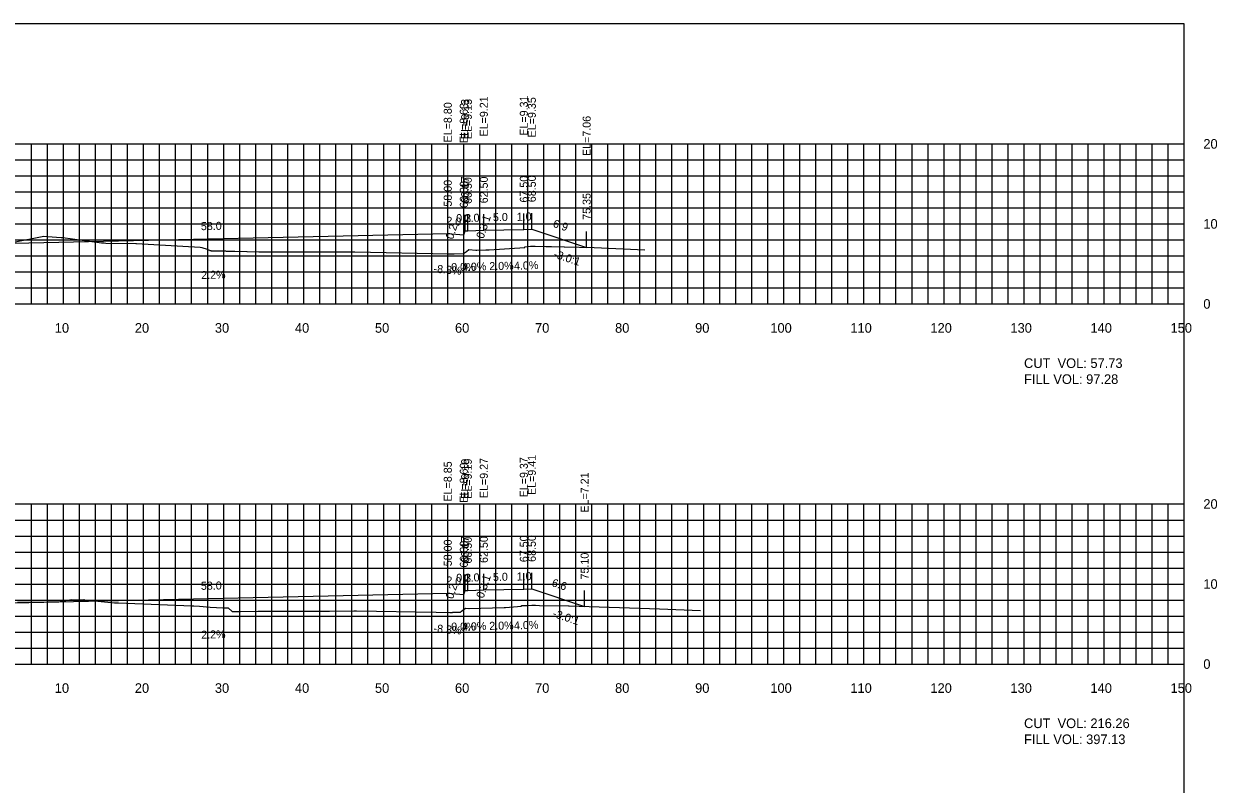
# Model space of a CAD drawing. Extents: x 1797419 to 1809236, y 248759 to 251512.
# Drawn here: x 1806376 to 1806525.1, y 250512.3 to 250607.3 of the extents above; entities that cross this region are included whole.
import ezdxf

# ---------------------------------------------------------------- set-up
doc = ezdxf.new("R2010")
doc.units = 0
for name, color, linetype in [('10', 7, 'Continuous'), ('3', 7, 'Continuous'), ('31', 7, 'Continuous'), ('4', 7, 'Continuous'), ('60', 7, 'Continuous'), ('ANNO-TXT', 7, 'Continuous'), ('CL-CNST', 7, 'Continuous'), ('Level 62', 7, 'Continuous'), ('M-ROADS', 7, 'Continuous')]:
    doc.layers.add(name, color=color, linetype=linetype)

msp = doc.modelspace()

# ---------------------------------------------------------------- linework, layer by layer
for p, q in [((1806429, 250581.05), (1806429, 250583.05)), ((1806431, 250580.88), (1806431, 250582.88)), ((1806431.17, 250581.38), (1806431.17, 250583.38)), ((1806431.5, 250581.38), (1806431.5, 250583.38)), ((1806433.5, 250581.46), (1806433.5, 250583.46)), ((1806438.5, 250581.56), (1806438.5, 250583.56)), ((1806439.5, 250581.6), (1806439.5, 250583.6)), ((1806446.35, 250579.32), (1806446.35, 250581.32)), ((1806429, 250536.11), (1806429, 250538.11)), ((1806431.17, 250536.44), (1806431.17, 250538.44)), ((1806431.5, 250536.44), (1806431.5, 250538.44)), ((1806433.5, 250536.52), (1806433.5, 250538.52)), ((1806438.5, 250536.62), (1806438.5, 250538.62)), ((1806439.5, 250536.66), (1806439.5, 250538.66)), ((1806431, 250535.94), (1806431, 250537.94)), ((1806446.1, 250534.46), (1806446.1, 250536.46))]:
    msp.add_line(p, q)
msp.add_lwpolyline([(1806221, 250417.26), (1806521, 250417.26), (1806521, 250607.26), (1806221, 250607.26)], close=True)
at = {"layer": '60'}
for p, q in [((1806521, 250572.26), (1806521, 250592.26)), ((1806521.06, 250592.26), (1806521, 250592.26)), ((1806521.06, 250582.26), (1806521, 250582.26)), ((1806221, 250572.26), (1806521, 250572.26)), ((1806381, 250572.2), (1806381, 250572.26)), ((1806391, 250572.2), (1806391, 250572.26)), ((1806401, 250572.2), (1806401, 250572.26)), ((1806411, 250572.2), (1806411, 250572.26)), ((1806421, 250572.2), (1806421, 250572.26)), ((1806431, 250572.2), (1806431, 250572.26)), ((1806441, 250572.2), (1806441, 250572.26)), ((1806451, 250572.2), (1806451, 250572.26)), ((1806461, 250572.2), (1806461, 250572.26)), ((1806471, 250572.2), (1806471, 250572.26)), ((1806481, 250572.2), (1806481, 250572.26)), ((1806491, 250572.2), (1806491, 250572.26)), ((1806501, 250572.2), (1806501, 250572.26)), ((1806511, 250572.2), (1806511, 250572.26)), ((1806521, 250572.2), (1806521, 250572.26)), ((1806521.06, 250572.26), (1806521, 250572.26)), ((1806521, 250527.26), (1806521, 250547.26)), ((1806521.06, 250547.26), (1806521, 250547.26)), ((1806521.06, 250537.26), (1806521, 250537.26)), ((1806221, 250527.26), (1806521, 250527.26)), ((1806381, 250527.2), (1806381, 250527.26)), ((1806391, 250527.2), (1806391, 250527.26)), ((1806401, 250527.2), (1806401, 250527.26)), ((1806411, 250527.2), (1806411, 250527.26)), ((1806421, 250527.2), (1806421, 250527.26)), ((1806431, 250527.2), (1806431, 250527.26)), ((1806441, 250527.2), (1806441, 250527.26)), ((1806451, 250527.2), (1806451, 250527.26)), ((1806461, 250527.2), (1806461, 250527.26)), ((1806471, 250527.2), (1806471, 250527.26)), ((1806481, 250527.2), (1806481, 250527.26)), ((1806491, 250527.2), (1806491, 250527.26)), ((1806501, 250527.2), (1806501, 250527.26)), ((1806511, 250527.2), (1806511, 250527.26)), ((1806521, 250527.2), (1806521, 250527.26)), ((1806521.06, 250527.26), (1806521, 250527.26))]:
    msp.add_line(p, q, dxfattribs=at)
at = {"layer": 'CL-CNST'}
for points in [[(1806285.59, 250580.43), (1806290.5, 250578.79), (1806291.5, 250578.75), (1806296.5, 250578.65), (1806298.5, 250578.57), (1806298.83, 250578.57), (1806299, 250578.07), (1806301, 250578.23), (1806371, 250579.77), (1806429, 250581.05), (1806431, 250580.88), (1806431.17, 250581.38), (1806431.5, 250581.38), (1806433.5, 250581.46), (1806438.5, 250581.56), (1806439.5, 250581.6), (1806446.35, 250579.32)], [(1806285.32, 250535.57), (1806290.5, 250533.85), (1806291.5, 250533.81), (1806296.5, 250533.71), (1806298.5, 250533.63), (1806298.83, 250533.63), (1806299, 250533.13), (1806301, 250533.29), (1806371, 250534.83), (1806429, 250536.11), (1806431, 250535.94), (1806431.17, 250536.44), (1806431.5, 250536.44), (1806433.5, 250536.52), (1806438.5, 250536.62), (1806439.5, 250536.66), (1806446.1, 250534.46)]]:
    msp.add_lwpolyline(points, dxfattribs=at)
at = {"layer": 'Level 62'}
for p, q in [((1806221, 250592.26), (1806521, 250592.26)), ((1806377, 250572.26), (1806377, 250592.26)), ((1806379, 250572.26), (1806379, 250592.26)), ((1806381, 250572.26), (1806381, 250592.26)), ((1806383, 250572.26), (1806383, 250592.26)), ((1806385, 250572.26), (1806385, 250592.26)), ((1806387, 250572.26), (1806387, 250592.26)), ((1806389, 250572.26), (1806389, 250592.26)), ((1806391, 250572.26), (1806391, 250592.26)), ((1806393, 250572.26), (1806393, 250592.26)), ((1806395, 250572.26), (1806395, 250592.26)), ((1806397, 250572.26), (1806397, 250592.26)), ((1806399, 250572.26), (1806399, 250592.26)), ((1806401, 250572.26), (1806401, 250592.26)), ((1806403, 250572.26), (1806403, 250592.26)), ((1806405, 250572.26), (1806405, 250592.26)), ((1806407, 250572.26), (1806407, 250592.26)), ((1806409, 250572.26), (1806409, 250592.26)), ((1806411, 250572.26), (1806411, 250592.26)), ((1806413, 250572.26), (1806413, 250592.26)), ((1806415, 250572.26), (1806415, 250592.26)), ((1806417, 250572.26), (1806417, 250592.26)), ((1806419, 250572.26), (1806419, 250592.26)), ((1806421, 250572.26), (1806421, 250592.26)), ((1806423, 250572.26), (1806423, 250592.26)), ((1806425, 250572.26), (1806425, 250592.26)), ((1806427, 250572.26), (1806427, 250592.26)), ((1806429, 250572.26), (1806429, 250592.26)), ((1806431, 250572.26), (1806431, 250592.26)), ((1806433, 250572.26), (1806433, 250592.26)), ((1806435, 250572.26), (1806435, 250592.26)), ((1806437, 250572.26), (1806437, 250592.26)), ((1806439, 250572.26), (1806439, 250592.26)), ((1806441, 250572.26), (1806441, 250592.26)), ((1806443, 250572.26), (1806443, 250592.26)), ((1806445, 250572.26), (1806445, 250592.26)), ((1806447, 250572.26), (1806447, 250592.26)), ((1806449, 250572.26), (1806449, 250592.26)), ((1806451, 250572.26), (1806451, 250592.26)), ((1806453, 250572.26), (1806453, 250592.26)), ((1806455, 250572.26), (1806455, 250592.26)), ((1806457, 250572.26), (1806457, 250592.26)), ((1806459, 250572.26), (1806459, 250592.26)), ((1806461, 250572.26), (1806461, 250592.26)), ((1806463, 250572.26), (1806463, 250592.26)), ((1806465, 250572.26), (1806465, 250592.26)), ((1806467, 250572.26), (1806467, 250592.26)), ((1806469, 250572.26), (1806469, 250592.26)), ((1806471, 250572.26), (1806471, 250592.26)), ((1806473, 250572.26), (1806473, 250592.26)), ((1806475, 250572.26), (1806475, 250592.26)), ((1806477, 250572.26), (1806477, 250592.26)), ((1806479, 250572.26), (1806479, 250592.26)), ((1806481, 250572.26), (1806481, 250592.26)), ((1806483, 250572.26), (1806483, 250592.26)), ((1806485, 250572.26), (1806485, 250592.26)), ((1806487, 250572.26), (1806487, 250592.26)), ((1806489, 250572.26), (1806489, 250592.26)), ((1806491, 250572.26), (1806491, 250592.26)), ((1806493, 250572.26), (1806493, 250592.26)), ((1806495, 250572.26), (1806495, 250592.26)), ((1806497, 250572.26), (1806497, 250592.26)), ((1806499, 250572.26), (1806499, 250592.26)), ((1806501, 250572.26), (1806501, 250592.26)), ((1806503, 250572.26), (1806503, 250592.26)), ((1806505, 250572.26), (1806505, 250592.26)), ((1806507, 250572.26), (1806507, 250592.26)), ((1806509, 250572.26), (1806509, 250592.26)), ((1806511, 250572.26), (1806511, 250592.26)), ((1806513, 250572.26), (1806513, 250592.26)), ((1806515, 250572.26), (1806515, 250592.26)), ((1806517, 250572.26), (1806517, 250592.26)), ((1806519, 250572.26), (1806519, 250592.26)), ((1806521, 250572.26), (1806521, 250592.26)), ((1806221, 250590.26), (1806521, 250590.26)), ((1806221, 250588.26), (1806521, 250588.26)), ((1806221, 250586.26), (1806521, 250586.26)), ((1806221, 250584.26), (1806521, 250584.26)), ((1806221, 250582.26), (1806521, 250582.26)), ((1806221, 250580.26), (1806521, 250580.26)), ((1806221, 250578.26), (1806521, 250578.26)), ((1806221, 250576.26), (1806521, 250576.26)), ((1806221, 250574.26), (1806521, 250574.26)), ((1806221, 250572.26), (1806521, 250572.26)), ((1806221, 250547.26), (1806521, 250547.26)), ((1806377, 250527.26), (1806377, 250547.26)), ((1806379, 250527.26), (1806379, 250547.26)), ((1806381, 250527.26), (1806381, 250547.26)), ((1806383, 250527.26), (1806383, 250547.26)), ((1806385, 250527.26), (1806385, 250547.26)), ((1806387, 250527.26), (1806387, 250547.26)), ((1806389, 250527.26), (1806389, 250547.26)), ((1806391, 250527.26), (1806391, 250547.26)), ((1806393, 250527.26), (1806393, 250547.26)), ((1806395, 250527.26), (1806395, 250547.26)), ((1806397, 250527.26), (1806397, 250547.26)), ((1806399, 250527.26), (1806399, 250547.26)), ((1806401, 250527.26), (1806401, 250547.26)), ((1806403, 250527.26), (1806403, 250547.26)), ((1806405, 250527.26), (1806405, 250547.26)), ((1806407, 250527.26), (1806407, 250547.26)), ((1806409, 250527.26), (1806409, 250547.26)), ((1806411, 250527.26), (1806411, 250547.26)), ((1806413, 250527.26), (1806413, 250547.26)), ((1806415, 250527.26), (1806415, 250547.26)), ((1806417, 250527.26), (1806417, 250547.26)), ((1806419, 250527.26), (1806419, 250547.26)), ((1806421, 250527.26), (1806421, 250547.26)), ((1806423, 250527.26), (1806423, 250547.26)), ((1806425, 250527.26), (1806425, 250547.26)), ((1806427, 250527.26), (1806427, 250547.26)), ((1806429, 250527.26), (1806429, 250547.26)), ((1806431, 250527.26), (1806431, 250547.26)), ((1806433, 250527.26), (1806433, 250547.26)), ((1806435, 250527.26), (1806435, 250547.26)), ((1806437, 250527.26), (1806437, 250547.26)), ((1806439, 250527.26), (1806439, 250547.26)), ((1806441, 250527.26), (1806441, 250547.26)), ((1806443, 250527.26), (1806443, 250547.26)), ((1806445, 250527.26), (1806445, 250547.26)), ((1806447, 250527.26), (1806447, 250547.26)), ((1806449, 250527.26), (1806449, 250547.26)), ((1806451, 250527.26), (1806451, 250547.26)), ((1806453, 250527.26), (1806453, 250547.26)), ((1806455, 250527.26), (1806455, 250547.26)), ((1806457, 250527.26), (1806457, 250547.26)), ((1806459, 250527.26), (1806459, 250547.26)), ((1806461, 250527.26), (1806461, 250547.26)), ((1806463, 250527.26), (1806463, 250547.26)), ((1806465, 250527.26), (1806465, 250547.26)), ((1806467, 250527.26), (1806467, 250547.26)), ((1806469, 250527.26), (1806469, 250547.26)), ((1806471, 250527.26), (1806471, 250547.26)), ((1806473, 250527.26), (1806473, 250547.26)), ((1806475, 250527.26), (1806475, 250547.26)), ((1806477, 250527.26), (1806477, 250547.26)), ((1806479, 250527.26), (1806479, 250547.26)), ((1806481, 250527.26), (1806481, 250547.26)), ((1806483, 250527.26), (1806483, 250547.26)), ((1806485, 250527.26), (1806485, 250547.26)), ((1806487, 250527.26), (1806487, 250547.26)), ((1806489, 250527.26), (1806489, 250547.26)), ((1806491, 250527.26), (1806491, 250547.26)), ((1806493, 250527.26), (1806493, 250547.26)), ((1806495, 250527.26), (1806495, 250547.26)), ((1806497, 250527.26), (1806497, 250547.26)), ((1806499, 250527.26), (1806499, 250547.26)), ((1806501, 250527.26), (1806501, 250547.26)), ((1806503, 250527.26), (1806503, 250547.26)), ((1806505, 250527.26), (1806505, 250547.26)), ((1806507, 250527.26), (1806507, 250547.26)), ((1806509, 250527.26), (1806509, 250547.26)), ((1806511, 250527.26), (1806511, 250547.26)), ((1806513, 250527.26), (1806513, 250547.26)), ((1806515, 250527.26), (1806515, 250547.26)), ((1806517, 250527.26), (1806517, 250547.26)), ((1806519, 250527.26), (1806519, 250547.26)), ((1806521, 250527.26), (1806521, 250547.26)), ((1806221, 250545.26), (1806521, 250545.26)), ((1806221, 250543.26), (1806521, 250543.26)), ((1806221, 250541.26), (1806521, 250541.26)), ((1806221, 250539.26), (1806521, 250539.26)), ((1806221, 250537.26), (1806521, 250537.26)), ((1806221, 250535.26), (1806521, 250535.26)), ((1806221, 250533.26), (1806521, 250533.26)), ((1806221, 250531.26), (1806521, 250531.26)), ((1806221, 250529.26), (1806521, 250529.26)), ((1806221, 250527.26), (1806521, 250527.26))]:
    msp.add_line(p, q, dxfattribs=at)
at = {"layer": 'M-ROADS'}
for points in [[(1806374.54, 250579.94), (1806378.51, 250580.71), (1806378.99, 250580.7), (1806380.71, 250580.58), (1806380.92, 250580.55), (1806385.75, 250579.88), (1806386.08, 250579.88), (1806386.27, 250579.87), (1806390.04, 250579.79), (1806390.1, 250579.79), (1806398.06, 250579.34), (1806398.26, 250579.29), (1806398.92, 250579.12), (1806398.96, 250579.1), (1806399.04, 250579.06), (1806399.12, 250579.03), (1806399.21, 250578.99), (1806399.28, 250578.95), (1806399.3, 250578.95), (1806399.39, 250578.92), (1806399.43, 250578.9), (1806400.34, 250578.89), (1806400.42, 250578.89), (1806400.52, 250578.89), (1806400.76, 250578.88), (1806400.78, 250578.88), (1806401.09, 250578.88), (1806401.21, 250578.88), (1806401.32, 250578.86), (1806401.57, 250578.86), (1806402.37, 250578.84), (1806402.41, 250578.84), (1806403.9, 250578.8), (1806403.92, 250578.8), (1806405.4, 250578.78), (1806407.95, 250578.76), (1806407.99, 250578.76), (1806410.02, 250578.76), (1806410.07, 250578.76), (1806414.91, 250578.77), (1806415.27, 250578.77), (1806415.83, 250578.77), (1806416.06, 250578.77), (1806417.4, 250578.76), (1806429.1, 250578.54), (1806429.4, 250578.54), (1806429.49, 250578.54), (1806429.52, 250578.54), (1806429.58, 250578.53), (1806429.66, 250578.52), (1806429.74, 250578.51), (1806429.8, 250578.53), (1806430.97, 250578.56), (1806431.32, 250578.82), (1806431.63, 250579.04), (1806432.49, 250578.97), (1806432.61, 250578.97), (1806433.75, 250579), (1806434.17, 250579.01), (1806438.63, 250579.31), (1806438.64, 250579.41), (1806439.35, 250579.48), (1806439.45, 250579.48), (1806439.63, 250579.48), (1806439.93, 250579.48), (1806441.25, 250579.44), (1806441.34, 250579.44), (1806441.94, 250579.43), (1806443.56, 250579.4), (1806443.58, 250579.4), (1806447.28, 250579.29), (1806453.62, 250579.01)], [(1806375.23, 250535.01), (1806378.98, 250535.02), (1806379.08, 250535.02), (1806379.36, 250535.02), (1806380.36, 250535.02), (1806381.95, 250535.32), (1806383.24, 250535.29), (1806383.54, 250535.31), (1806383.63, 250535.28), (1806387.37, 250534.93), (1806387.85, 250534.92), (1806397.03, 250534.53), (1806397.26, 250534.54), (1806397.99, 250534.48), (1806399.32, 250534.38), (1806400.9, 250534.27), (1806401.37, 250534.28), (1806401.48, 250534.28), (1806401.51, 250534.28), (1806401.53, 250534.29), (1806401.54, 250534.29), (1806401.55, 250534.29), (1806401.55, 250534.29), (1806401.56, 250534.29), (1806401.56, 250534.29), (1806402.08, 250533.82), (1806402.08, 250533.82), (1806402.08, 250533.82), (1806402.09, 250533.82), (1806402.09, 250533.82), (1806402.09, 250533.82), (1806402.09, 250533.82), (1806402.1, 250533.82), (1806402.3, 250533.81), (1806402.32, 250533.81), (1806402.33, 250533.81), (1806402.35, 250533.82), (1806402.37, 250533.81), (1806402.38, 250533.81), (1806402.44, 250533.82), (1806402.45, 250533.82), (1806402.56, 250533.82), (1806402.68, 250533.82), (1806402.89, 250533.82), (1806403.11, 250533.82), (1806405.25, 250533.85), (1806414.23, 250533.88), (1806417.25, 250533.89), (1806417.54, 250533.89), (1806417.58, 250533.89), (1806427.56, 250533.75), (1806429.25, 250533.7), (1806429.3, 250533.7), (1806429.37, 250533.7), (1806429.39, 250533.7), (1806429.47, 250533.7), (1806429.53, 250533.7), (1806429.55, 250533.7), (1806429.59, 250533.72), (1806429.64, 250533.73), (1806429.67, 250533.74), (1806429.68, 250533.74), (1806429.72, 250533.73), (1806430.57, 250533.75), (1806430.72, 250533.86), (1806431.22, 250534.23), (1806431.61, 250534.19), (1806431.67, 250534.19), (1806436.03, 250534.34), (1806436.21, 250534.34), (1806438.22, 250534.48), (1806438.23, 250534.57), (1806438.83, 250534.58), (1806438.95, 250534.58), (1806439.49, 250534.6), (1806439.6, 250534.6), (1806439.98, 250534.61), (1806440.47, 250534.59), (1806444.08, 250534.52), (1806444.15, 250534.52), (1806455.44, 250534.18), (1806460.56, 250533.96)]]:
    msp.add_lwpolyline(points, dxfattribs=at)

# ---------------------------------------------------------------- texts
for s, rotation, p in [('0.3:1', 71.5647, (1806433.46, 250580.34)), ('-3.0:1', 341.5651, (1806442.13, 250578.09)), ('0.3:1', 71.5647, (1806433.46, 250535.4)), ('-3.0:1', 341.5651, (1806442.01, 250533.19))]:
    msp.add_text(s, height=1, rotation=rotation).set_placement(p)
at = {"layer": '10'}
for s, p in [('10', (1806379.9, 250568.66)), ('20', (1806389.9, 250568.66)), ('30', (1806399.9, 250568.66)), ('40', (1806409.9, 250568.66)), ('50', (1806419.9, 250568.66)), ('60', (1806429.9, 250568.66)), ('70', (1806439.9, 250568.66)), ('80', (1806449.9, 250568.66)), ('90', (1806459.9, 250568.66)), ('100', (1806469.3, 250568.66)), ('110', (1806479.3, 250568.66)), ('120', (1806489.3, 250568.66)), ('130', (1806499.3, 250568.66)), ('140', (1806509.3, 250568.66)), ('150', (1806519.3, 250568.66)), ('10', (1806379.9, 250523.66)), ('20', (1806389.9, 250523.66)), ('30', (1806399.9, 250523.66)), ('40', (1806409.9, 250523.66)), ('50', (1806419.9, 250523.66)), ('60', (1806429.9, 250523.66)), ('70', (1806439.9, 250523.66)), ('80', (1806449.9, 250523.66)), ('90', (1806459.9, 250523.66)), ('100', (1806469.3, 250523.66)), ('110', (1806479.3, 250523.66)), ('120', (1806489.3, 250523.66)), ('130', (1806499.3, 250523.66)), ('140', (1806509.3, 250523.66)), ('150', (1806519.3, 250523.66))]:
    msp.add_text(s, height=1.2, dxfattribs=at).set_placement(p)
at = {"layer": '3'}
for s, p in [('EL=9.13', (1806431.67, 250592.85)), ('EL=9.13', (1806432, 250592.85)), ('EL=9.21', (1806434, 250593.18)), ('EL=9.31', (1806439, 250593.28)), ('EL=9.35', (1806440, 250593.07)), ('EL=8.80', (1806429.5, 250592.44)), ('EL=8.63', (1806431.5, 250592.35)), ('EL=7.06', (1806446.85, 250590.74)), ('58.00', (1806429.5, 250584.42)), ('60.00', (1806431.5, 250584.25)), ('60.17', (1806431.67, 250584.83)), ('60.50', (1806432, 250584.75)), ('62.50', (1806434, 250584.83)), ('67.50', (1806439, 250584.93)), ('68.50', (1806440, 250584.97)), ('75.35', (1806446.85, 250582.77)), ('EL=9.27', (1806434, 250547.99)), ('EL=9.37', (1806439, 250548.09)), ('EL=9.41', (1806440, 250548.38)), ('EL=8.85', (1806429.5, 250547.57)), ('EL=8.69', (1806431.5, 250547.41)), ('EL=9.19', (1806431.67, 250547.91)), ('EL=9.19', (1806432, 250547.91)), ('EL=7.21', (1806446.6, 250546.18)), ('58.00', (1806429.5, 250539.48)), ('60.00', (1806431.5, 250539.31)), ('60.17', (1806431.67, 250539.89)), ('60.50', (1806432, 250539.81)), ('62.50', (1806434, 250539.89)), ('67.50', (1806439, 250539.99)), ('68.50', (1806440, 250540.03)), ('75.10', (1806446.6, 250537.83))]:
    msp.add_text(s, height=1, rotation=90, dxfattribs=at).set_placement(p)
at = {"layer": '31'}
for s, p in [('20', (1806523.4, 250591.66)), ('10', (1806523.4, 250581.66)), ('0', (1806523.4, 250571.66)), ('20', (1806523.4, 250546.66)), ('10', (1806523.4, 250536.66)), ('0', (1806523.4, 250526.66))]:
    msp.add_text(s, height=1.2, dxfattribs=at).set_placement(p)
at = {"layer": '4'}
for s, rotation, p in [('2.0', 355.2364, (1806428.77, 250582.17)), ('2.0', 2.2906, (1806431.13, 250582.47)), ('5.0', 1.1458, (1806434.65, 250582.59)), ('1.0', 2.2906, (1806437.63, 250582.63)), ('6.9', 341.5651, (1806442.06, 250581.91)), ('58.0', 1.2603, (1806398.16, 250581.47)), ('0.2', 71.5647, (1806429.64, 250580.26)), ('-8.3%', 355.2364, (1806427.19, 250576.18)), ('4.0%', 2.2906, (1806430.79, 250576.35)), ('2.0%', 1.1458, (1806434.19, 250576.48)), ('4.0%', 2.2906, (1806437.29, 250576.51)), ('2.2%', 1.2603, (1806398.2, 250575.37)), ('2.0', 355.2364, (1806428.77, 250537.23)), ('2.0', 2.2906, (1806431.13, 250537.53)), ('5.0', 1.1458, (1806434.65, 250537.64)), ('1.0', 2.2906, (1806437.63, 250537.69)), ('58.0', 1.2603, (1806398.16, 250536.53)), ('0.2', 71.5647, (1806429.64, 250535.32)), ('6.6', 341.5651, (1806441.91, 250537.02)), ('-8.3%', 355.2364, (1806427.19, 250531.24)), ('4.0%', 2.2906, (1806430.79, 250531.41)), ('2.0%', 1.1458, (1806434.19, 250531.53)), ('4.0%', 2.2906, (1806437.29, 250531.57)), ('2.2%', 1.2603, (1806398.2, 250530.43))]:
    msp.add_text(s, height=1, rotation=rotation, dxfattribs=at).set_placement(p)
for s, p in [('0.3', (1806430.05, 250582.48)), ('0.0%', (1806429.42, 250576.38)), ('0.3', (1806430.05, 250537.54)), ('0.0%', (1806429.42, 250531.44))]:
    msp.add_text(s, height=1, dxfattribs=at).set_placement(p)
at = {"layer": 'ANNO-TXT'}
for s, p in [('CUT  VOL: 57.73', (1806501, 250564.26)), ('FILL VOL: 97.28', (1806501, 250562.26)), ('CUT  VOL: 216.26', (1806501, 250519.26)), ('FILL VOL: 397.13', (1806501, 250517.26))]:
    msp.add_text(s, height=1.2, dxfattribs=at).set_placement(p)

doc.saveas('drawing.dxf')
